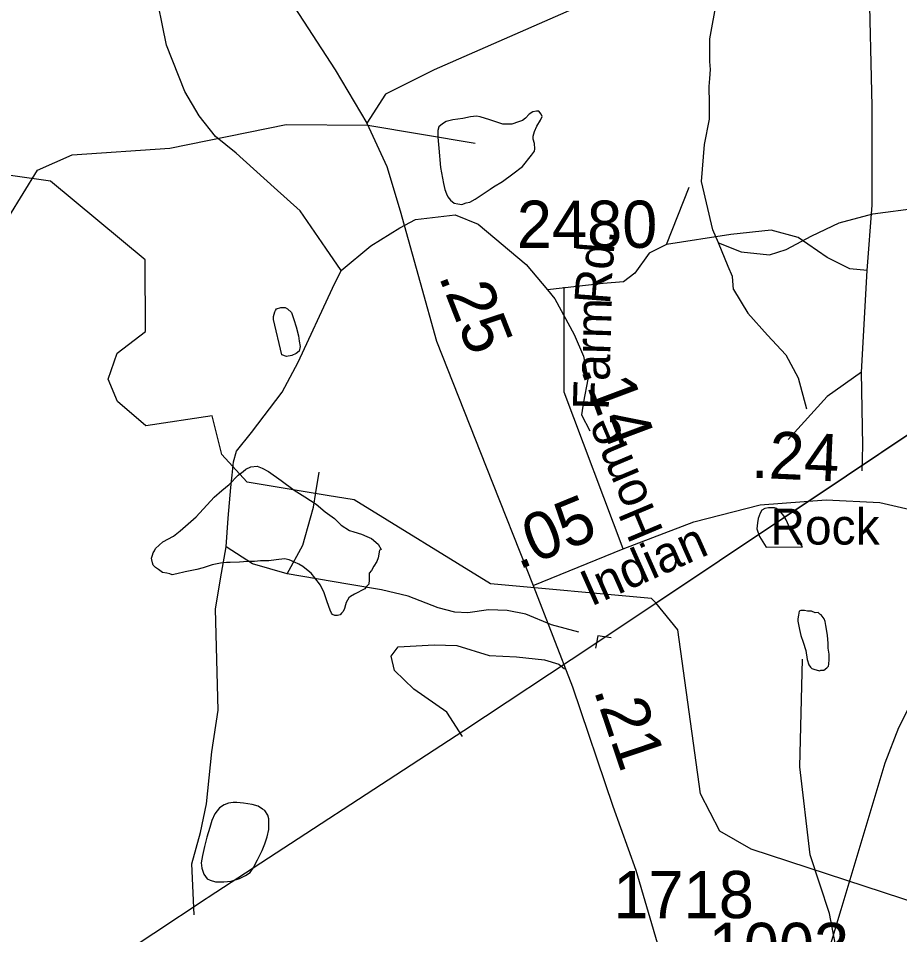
# Model space of a CAD drawing. Extents: x 2169602 to 2449496, y 721995 to 810662.
# Drawn here: x 2423098 to 2425431, y 792140 to 794566 of the extents above; entities that cross this region are included whole.
import ezdxf

# ---------------------------------------------------------------- set-up
doc = ezdxf.new("R2010")
doc.units = 0
doc.layers.add('Default', color=7, linetype='Continuous')

msp = doc.modelspace()

# ---------------------------------------------------------------- linework, layer by layer
at = {"layer": 'Default'}
for p, q in [((2424813.1, 793967.2), (2424873.9, 794119.1)), ((2425329.3, 793629.2), (2425344.5, 793898.8)), ((2423885.7, 793310.6), (2423894.5, 793364.5)), ((2423986.7, 793291), (2423915.2, 793302.8)), ((2423647.8, 793167), (2423653.7, 793242.6)), ((2425077.3, 793165.9), (2425173, 793166.4))]:
    msp.add_line(p, q, dxfattribs=at)
for points in [[(2427159.5, 797868.6), (2427143.3, 797733.5), (2427114, 797617.3), (2427088.8, 797551.3), (2427041.8, 797465.4), (2426869.6, 797217.2), (2426771.3, 797064.4), (2426542.6, 796731.4), (2426260.6, 796312.5), (2426139.2, 796138.7), (2426004.8, 795985.8), (2425854.1, 795830.9), (2425625.5, 795616.2), (2425475.8, 795453.9), (2425298.5, 795240.3), (2425065.7, 794952.3), (2424960, 794834), (2424859.5, 794751.3), (2424748.1, 794680.1), (2424597.4, 794604.7), (2424198.7, 794429.8), (2424070, 794365.9), (2424020.8, 794288.4)], [(2423296.2, 795898.9), (2423350.6, 795717.8), (2423451.1, 795391.1), (2423508.6, 795234), (2423596.5, 795039.2), (2423701.2, 794825.6), (2423816.3, 794614.1), (2423936.6, 794429.8), (2424020.8, 794288.4)], [(2419929.1, 789805.5), (2420305, 790057.7), (2420740.9, 790348.4), (2421008.1, 790526.5), (2422018.4, 791187.2), (2422071.1, 791225.7), (2423594.8, 792235.1), (2423600.4, 792238.6), (2424277.3, 792680.6), (2424618.5, 792906.5), (2425289.4, 793355.1), (2427504.6, 794840.7)], [(2419929.1, 789805.5), (2420305, 790057.8), (2420740.9, 790348.4), (2421008.1, 790526.6), (2422018.4, 791187.2), (2422071.1, 791225.8), (2423594.8, 792235.1), (2423600.4, 792238.7), (2424277.3, 792680.6), (2424618.5, 792906.6), (2425289.6, 793355.1), (2427504.6, 794840.7)], [(2419929.1, 789805.5), (2420305, 790057.7), (2420740.9, 790348.4), (2421008.1, 790526.5), (2422018.4, 791187.2), (2422071.1, 791225.7), (2423594.8, 792235.1), (2423600.4, 792238.6), (2424277.3, 792680.6), (2424618.5, 792906.5), (2425289.4, 793355.1), (2427504.6, 794840.7)], [(2423952.4, 793899), (2423912.1, 793957.5), (2423843.6, 794056.2), (2423775.2, 794118.6), (2423674.5, 794209.3), (2423620.2, 794253.6), (2423576.7, 794308.2), (2423538.4, 794372.6), (2423490.1, 794495.5), (2423457.9, 794656.7), (2423441.8, 794793.7), (2423433.8, 794854.1)], [(2424950.8, 793972.1), (2424936.3, 794006.4), (2424906.1, 794134.5), (2424914.2, 794232), (2424927, 794299.5), (2424927.6, 794340.5), (2424926.3, 794385.5), (2424928, 794407.5), (2424929.7, 794430.6), (2424928.6, 794451.8), (2424928.6, 794512.2), (2424966.9, 794725.8), (2424977, 794812.4)], [(2425344.5, 793898.8), (2425357.8, 794071.6), (2425357.8, 794333.6), (2425350.2, 794675.4)], [(2424215, 794171.2), (2424223.2, 794128.9), (2424227.1, 794113.4), (2424231.4, 794101.4), (2424235.1, 794093.5), (2424241.5, 794085.2), (2424251.1, 794077.3), (2424261.6, 794075.3), (2424271.4, 794073.4), (2424283.1, 794077.7), (2424293.4, 794079.8), (2424307.3, 794087.8), (2424331.3, 794103.7), (2424346.9, 794113.9), (2424355.3, 794120), (2424379.3, 794134.2), (2424406.8, 794154.3), (2424432.8, 794174.4), (2424456.4, 794204.4), (2424464.4, 794214.6), (2424464.6, 794220.6), (2424464.4, 794234.5), (2424460.5, 794246.4), (2424460.5, 794254.5), (2424464.2, 794266.5), (2424469.9, 794280.7), (2424480.2, 794296.6), (2424484.1, 794306.6), (2424482, 794312.5), (2424475.9, 794320.8), (2424469.7, 794320.5), (2424459.7, 794318.7), (2424450.2, 794312.5), (2424440, 794302.3), (2424432.2, 794296.1), (2424422.1, 794292.4), (2424404.1, 794286.2), (2424393.9, 794286.1), (2424379.9, 794286.2), (2424346.1, 794297.7), (2424320.2, 794305.7), (2424310.4, 794307.6), (2424294.4, 794305.6), (2424274.1, 794301.3), (2424247.9, 794297.2), (2424230.2, 794293.4), (2424220.4, 794287.2), (2424210.5, 794278.9), (2424208.3, 794269.1), (2424208.3, 794251.3), (2424210.9, 794222.9), (2424215, 794171.2)], [(2420743.1, 793142.5), (2420962.7, 793208.1), (2421296.7, 793227.5), (2421503.6, 793321.7), (2422261.7, 793434.2), (2422402.6, 793477.2), (2422610.7, 793594.3), (2422725.8, 793742.8), (2422800.6, 793895.5), (2423033.7, 793979.3), (2423148.6, 794163.9), (2423240.6, 794204.7), (2423498.6, 794222.3), (2423806.6, 794285), (2424022.7, 794283.8), (2424306.7, 794235.4)], [(2424020.8, 794288.4), (2424073.2, 794174.3), (2424108.7, 794057), (2424161.1, 793866.4), (2424205, 793711.5), (2424335.8, 793378.5), (2424460.6, 793064)], [(2423693.4, 793349.1), (2423636.9, 793411.3), (2423610.8, 793513.4), (2423435.7, 793487.5), (2423360.9, 793551.4), (2423335.9, 793610.9), (2423359.9, 793679.3), (2423434.7, 793736.8), (2423433.9, 793927.1), (2423182.9, 794135.6), (2422907.7, 794174.1), (2422565.9, 794266.3)], [(2424950.8, 793972.1), (2425011.2, 793948), (2425085.7, 793939.9), (2425130, 793954), (2425198.4, 793990.3), (2425270.9, 794024.5), (2425359.5, 794048.7), (2425480.3, 794064.8), (2425611.1, 794068.8), (2425699.7, 794066.8), (2425746, 794052.7), (2425772.2, 794032.6)], [(2423952.4, 793899), (2424030.9, 793963.5), (2424107.4, 794011.8), (2424149.6, 794034), (2424254.3, 794046), (2424315, 794021.3), (2424442.1, 793914.9), (2424498.1, 793847.8)], [(2425344.5, 793898.8), (2425299, 793902.6), (2425238.3, 793933), (2425162.3, 793986.1), (2425090.2, 794005.1), (2424983.9, 793993.7), (2424813.1, 793967.2)], [(2424813.1, 793967.2), (2424767.6, 793944.4), (2424729.6, 793891.2), (2424699.3, 793868.4), (2424646.1, 793864.6), (2424498.1, 793847.8)], [(2424990.7, 793848.2), (2424988.6, 793882.7), (2424976.6, 793908.9), (2424950.8, 793972.1)], [(2423663.8, 793356.9), (2423667.7, 793392), (2423675.3, 793420.5), (2423715.1, 793469.9), (2423796.7, 793576.2), (2423838.5, 793656), (2423929.6, 793851.6), (2423952.4, 793899)], [(2424498.1, 793847.8), (2424518, 793823.8), (2424569.3, 793728.9), (2424594, 793671.9), (2424605.3, 793611.1), (2424594, 793550.4), (2424588.3, 793516.2), (2424611, 793474.4)], [(2424698.4, 793161.5), (2424543, 793576.1), (2424543, 793854.7)], [(2424990.7, 793848.2), (2425028.9, 793785.8), (2425081.2, 793727.4), (2425129.6, 793675), (2425161.8, 793614.6), (2425183.9, 793532)], [(2423795.6, 793675), (2423773, 793768.9), (2423773, 793776.6), (2423775.3, 793782.7), (2423777.1, 793788.9), (2423778.6, 793792.8), (2423781, 793796.9), (2423792.7, 793800.8), (2423804.6, 793801), (2423810.8, 793796.8), (2423821, 793787.2), (2423827, 793769.2), (2423833.1, 793749.2), (2423839.3, 793725.2), (2423841.1, 793711.1), (2423843.6, 793697.4), (2423841.5, 793685.1), (2423833.7, 793679), (2423821.6, 793673.1), (2423807.7, 793671.2), (2423795.6, 793675)], [(2425329.3, 793629.2), (2425238.3, 793564.6), (2425135.8, 793450.7)], [(2425331.5, 793368.4), (2425333.1, 793435.5), (2425329.3, 793629.2)], [(2423458.8, 793156.6), (2423460.7, 793162.4), (2423480.8, 793179.6), (2423508.4, 793195.3), (2423526.7, 793209.6), (2423568.3, 793245.9), (2423616.1, 793297.9), (2423636.2, 793316), (2423655.9, 793332.1), (2423679.9, 793356.4), (2423693.4, 793366.5), (2423700, 793372.5), (2423713.7, 793378.4), (2423729.7, 793380.5), (2423743.6, 793374.8), (2423759.8, 793366.7), (2423793.7, 793342.9), (2423827.9, 793317), (2423856, 793299.3), (2423886.3, 793279.4), (2423910.1, 793259.5), (2423934.5, 793241.7), (2423952.4, 793223.9), (2423974.3, 793210.1), (2423986.4, 793206.3), (2424006.1, 793200.4), (2424020.5, 793194.6), (2424032.8, 793188.7), (2424050.2, 793173.9), (2424058.6, 793160)], [(2423653.7, 793242.6), (2423660.1, 793323.7), (2423663.8, 793356.9)], [(2423915.2, 793302.8), (2423703.7, 793337.7), (2423693.4, 793349.1)], [(2423871.5, 793243.9), (2423879.3, 793271.5), (2423885.7, 793310.6)], [(2424785.4, 793018.1), (2424773.7, 793030.4), (2424347.8, 793068.6), (2423986.7, 793291)], [(2424698.4, 793161.5), (2424886.2, 793232.7), (2425061, 793278.1), (2425235.8, 793291.1), (2425378.3, 793284.6), (2425883.3, 793168), (2425932.7, 793140.5)], [(2425173, 793166.4), (2425168.1, 793174.9), (2425154.2, 793190.8), (2425139.8, 793216.5), (2425129.8, 793238.7), (2425123.8, 793248.5), (2425115.8, 793258.6), (2425105.4, 793268.3), (2425099.4, 793270.4), (2425093.5, 793270.5), (2425089.6, 793270.3), (2425083.6, 793270.4), (2425073.6, 793268.3), (2425065.6, 793264.2), (2425061.7, 793256.2), (2425056, 793242.1), (2425054.1, 793230.2), (2425052.3, 793214.3), (2425059.9, 793194.1), (2425077.3, 793165.9)], [(2423809.1, 793094.9), (2423850.8, 793170.8), (2423871.5, 793243.9)], [(2424058.6, 793160), (2424054.3, 793157.8), (2424050.6, 793137.7), (2424046.7, 793127.7), (2424038.9, 793115.6), (2424033, 793103.9), (2424026.8, 793097.5), (2424026.6, 793093.9), (2424026.8, 793079.6), (2424025.4, 793067.7), (2424019.2, 793061.7), (2424015.3, 793055.9), (2423987.4, 793041.4), (2423977, 793035.7), (2423972.9, 793031.4), (2423965.5, 793019.6), (2423963.7, 793013.4), (2423961.6, 793003.5), (2423957.5, 792995.2), (2423953.6, 792991.4), (2423949.5, 792987.1), (2423943.1, 792985.2), (2423935.6, 792985.2), (2423929.4, 792987.3), (2423927.2, 792991.3), (2423923.5, 792999.2), (2423915.5, 793021), (2423907.3, 793045), (2423897.4, 793065.1), (2423882.9, 793084.8), (2423873, 793096.8), (2423865, 793102.9), (2423850.9, 793114.8), (2423840.8, 793120.7), (2423828.9, 793126.6), (2423814.6, 793132.4), (2423802.7, 793134.6), (2423780.7, 793132.3), (2423760.6, 793130), (2423739.1, 793130), (2423722.9, 793128), (2423704.7, 793127.9), (2423683.1, 793125.9), (2423658.7, 793125.5), (2423649.1, 793125.4), (2423632.9, 793123.4), (2423611, 793119.4), (2423586.8, 793111.3), (2423570.8, 793107.2), (2423539.2, 793101), (2423517.3, 793095), (2423505.2, 793092.8), (2423499, 793094.9), (2423491.2, 793096.9), (2423479.3, 793098.7), (2423468.7, 793106.4), (2423460.7, 793112.5), (2423454.9, 793118.6), (2423453.1, 793124.6), (2423451, 793132.6), (2423450.8, 793136.7), (2423452.9, 793144.5), (2423454.7, 793150.7), (2423458.8, 793156.6)], [(2423563.4, 792192.5), (2423557.6, 792327.7), (2423580.4, 792410.4), (2423595.6, 792486.3), (2423609.8, 792623.8), (2423627.3, 792734), (2423619.8, 793001.7), (2423633.4, 793081.8), (2423647.8, 793167)], [(2423809.1, 793094.9), (2423718, 793121.5), (2423647.8, 793167)], [(2424460.6, 793064), (2424698.4, 793161.5)], [(2424581.5, 792941.1), (2424509.3, 792960.1), (2424441, 792988.5), (2424391.7, 792998), (2424342.3, 792999.9), (2424287.3, 792992.3), (2424253.1, 792994.2), (2424209.5, 793005.6), (2424129.8, 793036), (2424059.6, 793053.1), (2423970.4, 793068.3), (2423809.1, 793094.9)], [(2424460.6, 793064), (2424565, 792796.3), (2424671.7, 792480), (2424732.4, 792310.4), (2424825.5, 791992.1)], [(2424843.7, 792947.3), (2424785.4, 793018.1)], [(2425221.6, 792840.6), (2425229.8, 792840.6), (2425238, 792846.7), (2425241.9, 792850.6), (2425243.4, 792856.4), (2425243.8, 792868.6), (2425243.6, 792882.8), (2425241.5, 792898.5), (2425241.3, 792910.7), (2425239.5, 792932.5), (2425235.4, 792958.7), (2425233.1, 792968.7), (2425231.1, 792976.3), (2425223.1, 792986.5), (2425219.2, 792988.7), (2425215.1, 792992.5), (2425206.9, 792992.2), (2425197, 792996.1), (2425186.8, 792996.4), (2425178.6, 792998.1), (2425172.6, 792998.1), (2425168.9, 792998.3), (2425164.6, 792996.1), (2425163, 792986.2), (2425161.4, 792975.9), (2425161.2, 792970.3), (2425165.7, 792948.1), (2425169.4, 792932.2), (2425175.3, 792914.2), (2425181.9, 792892.1), (2425185.6, 792868.4), (2425189.9, 792854.4), (2425194.2, 792848.5), (2425198.1, 792844.2), (2425203.8, 792842.5), (2425218, 792838.4), (2425221.6, 792840.6)], [(2425764.9, 792171.2), (2425538.6, 792201.6), (2425037.6, 792366), (2424954.6, 792413.6), (2424903.7, 792513.1), (2424843.7, 792947.3)], [(2424667.4, 792926.2), (2424631.9, 792931.4), (2424625.7, 792898.5)], [(2424273.7, 792664.6), (2424232.4, 792729.1), (2424145.1, 792789.9), (2424093.9, 792839.3), (2424084.4, 792877.2), (2424103.4, 792901.9), (2424198.3, 792907.6), (2424259, 792905.7), (2424344.4, 792879.1), (2424416.5, 792875.3), (2424490.5, 792867.7), (2424528.5, 792856.3), (2424543.8, 792844.1)], [(2425552.3, 791421.2), (2425295.7, 791928.7), (2425244.6, 792195.5), (2425193.6, 792350.7), (2425166.7, 792584.2), (2425173.7, 792869.4)], [(2424476.5, 791252.9), (2424697.4, 791296.4), (2424842.9, 791335.6), (2424886, 791360.7), (2424936.3, 791394.8), (2425000.9, 791450.5), (2425047.6, 791509.8), (2425078.2, 791570.8), (2425101.5, 791635.5), (2425132.1, 791727.1), (2425275.7, 792206.6), (2425392.5, 792594.6), (2425428.4, 792688), (2425466.1, 792763.4)], [(2423731.3, 792338.2), (2423743.4, 792362.3), (2423750.6, 792380.3), (2423757, 792398.4), (2423760.9, 792418.5), (2423760.9, 792436.4), (2423760.9, 792446.5), (2423758.6, 792456.6), (2423750.4, 792468.4), (2423744.2, 792472.5), (2423732.6, 792480.4), (2423716.6, 792484), (2423694.2, 792488.2), (2423676.4, 792490.1), (2423666.5, 792490), (2423654.2, 792487.8), (2423642.5, 792483.9), (2423630.6, 792475.9), (2423618.5, 792459.9), (2423610.3, 792441.7), (2423604.8, 792423.4), (2423596.6, 792397.5), (2423591.1, 792373.6), (2423585.3, 792349.3), (2423581.6, 792329.6), (2423583.5, 792315.5), (2423589.2, 792299.6), (2423597.4, 792287.5), (2423605.8, 792283.8), (2423619.6, 792279.6), (2423641.7, 792279.9), (2423661.6, 792281.8), (2423683.5, 792288.2), (2423699.1, 792296), (2423711.6, 792304.3), (2423721.7, 792318.2), (2423727, 792330.3), (2423731.3, 792338.2)]]:
    msp.add_lwpolyline(points, dxfattribs=at)

# ---------------------------------------------------------------- texts
for s, height, p in [('2480', 125, (2424417.3, 793958.6)), ('Rock', 95, (2425088.1, 793172.9)), ('1718', 125, (2424673, 792183.4)), ('1003', 125, (2424925.2, 792046.1))]:
    msp.add_text(s, height=height, dxfattribs=at).set_placement(p)
for s, height, rotation, p in [('Rd.', 95, 85.7135, (2424663.9, 793806.9)), ('.25', 125, 291.4452, (2424209.7, 793883.4)), ('Farm', 95, 88.3166, (2424660.4, 793527.8)), ('.14', 125, 290.5435, (2424585.7, 793636.6)), ('Home', 95, 112.8609, (2424806.9, 793207.7)), ('.24', 125, 357.3954, (2425036.4, 793350.2)), ('.05', 125, 22.2815, (2424422.1, 793105.3)), ('Indian', 95, 23.9032, (2424613.5, 793008)), ('.21', 125, 288.6501, (2424620, 792787.1))]:
    msp.add_text(s, height=height, rotation=rotation, dxfattribs=at).set_placement(p)

doc.saveas('drawing.dxf')
